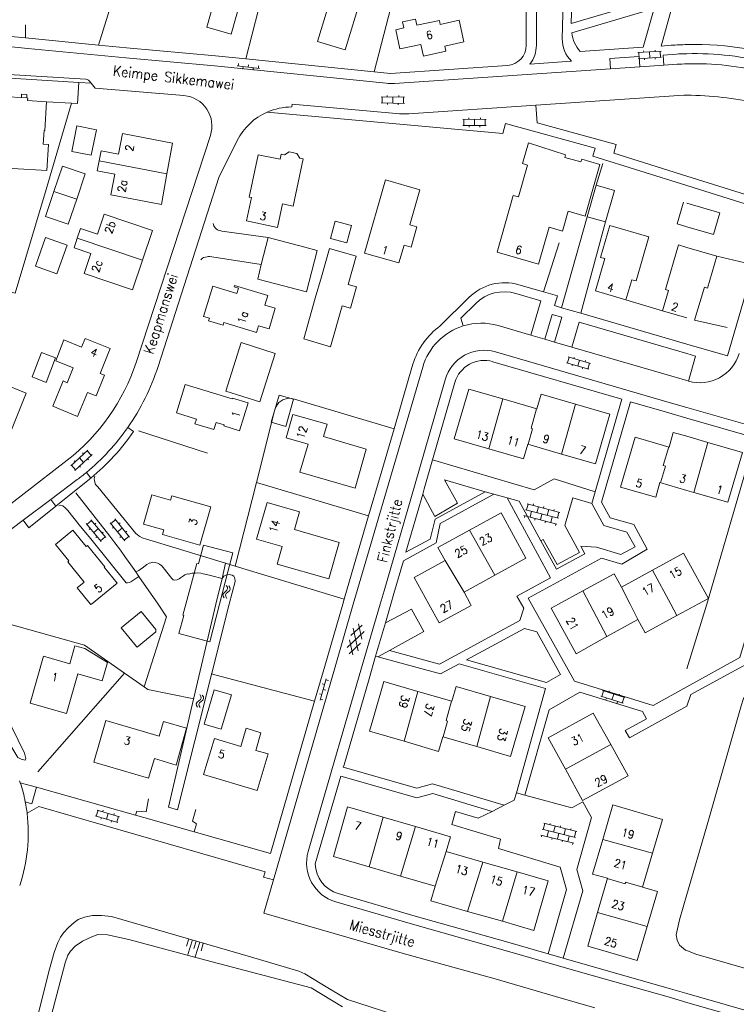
# Model space of a CAD drawing. Header units: metres. Extents: x 189705 to 199106, y 581686 to 588448.
# Tile 446 of 555: x 197869 to 198010, y 585421 to 585615. Entities that reach past the tile are written whole.
import ezdxf

# ---------------------------------------------------------------- set-up
doc = ezdxf.new("R2010")
doc.units = ezdxf.units.M
doc.layers.add('B-WA-OG-GBKN-G', color=7, linetype='Continuous', lineweight=18)
doc.styles.add('Style-STANDARD', font='STANDARD.shx')

msp = doc.modelspace()

# ---------------------------------------------------------------- linework, layer by layer
at = {"layer": 'B-WA-OG-GBKN-G'}
for p, q in [((197990.359, 585608.517), (197994.95, 585608.793)), ((197990.558, 585608.529), (197990.63, 585607.331)), ((197991.491, 585608.885), (197991.509, 585608.586)), ((197992.654, 585608.655), (197992.726, 585607.457)), ((197993.784, 585609.023), (197993.802, 585608.724)), ((197994.751, 585608.781), (197994.823, 585607.583)), ((197990.431, 585607.319), (197995.022, 585607.595)), ((197991.68, 585607.394), (197991.698, 585607.094)), ((197993.775, 585607.52), (197993.793, 585607.22)), ((197911.53, 585605.887), (197915.902, 585605.395)), ((197911.785, 585606.362), (197911.729, 585605.865)), ((197912.722, 585605.753), (197912.666, 585605.256)), ((197913.772, 585606.138), (197913.716, 585605.641)), ((197914.71, 585605.529), (197914.654, 585605.032)), ((197915.76, 585605.914), (197915.704, 585605.417)), ((197939.837, 585598.63), (197944.436, 585598.533)), ((197939.862, 585599.829), (197944.461, 585599.733)), ((197940.062, 585599.825), (197940.037, 585598.625)), ((197941.02, 585600.105), (197941.014, 585599.805)), ((197942.162, 585599.781), (197942.136, 585598.581)), ((197943.318, 585600.057), (197943.311, 585599.757)), ((197944.261, 585599.737), (197944.236, 585598.537)), ((197941.089, 585598.603), (197941.082, 585598.303)), ((197943.186, 585598.559), (197943.18, 585598.259)), ((197955.926, 585595.394), (197960.525, 585595.344)), ((197956.126, 585595.392), (197956.113, 585594.192)), ((197957.081, 585595.682), (197957.078, 585595.382)), ((197958.226, 585595.369), (197958.212, 585594.169)), ((197959.379, 585595.656), (197959.376, 585595.356)), ((197960.325, 585595.346), (197960.312, 585594.146)), ((197955.913, 585594.194), (197960.512, 585594.144)), ((197957.164, 585594.181), (197957.161, 585593.881)), ((197959.262, 585594.158), (197959.259, 585593.858)), ((197976.852, 585548.606), (197976.512, 585547.455)), ((197976.66, 585548.662), (197981.072, 585547.36)), ((197977.85, 585548.624), (197977.765, 585548.336)), ((197976.32, 585547.511), (197980.732, 585546.209)), ((197977.521, 585547.157), (197977.436, 585546.869)), ((197978.866, 585548.011), (197978.526, 585546.86)), ((197979.533, 585546.563), (197979.448, 585546.275)), ((197980.054, 585547.974), (197979.969, 585547.686)), ((197980.88, 585547.417), (197980.54, 585546.266)), ((197878.788, 585527.206), (197882.174, 585530.32)), ((197879.601, 585526.323), (197882.986, 585529.437)), ((197881.125, 585529.762), (197881.328, 585529.542)), ((197882.027, 585530.185), (197882.839, 585529.301)), ((197878.936, 585527.341), (197879.748, 585526.458)), ((197879.433, 585528.207), (197879.636, 585527.986)), ((197880.481, 585528.763), (197881.294, 585527.88)), ((197880.522, 585527.17), (197880.725, 585526.95)), ((197882.066, 585528.591), (197882.27, 585528.37)), ((197968.754, 585519.699), (197968.451, 585518.538)), ((197968.56, 585519.75), (197975.043, 585518.056)), ((197969.846, 585519.724), (197969.77, 585519.434)), ((197967.954, 585517.43), (197974.436, 585515.736)), ((197968.148, 585517.379), (197968.072, 585517.089)), ((197968.257, 585518.589), (197974.739, 585516.895)), ((197969.466, 585518.273), (197969.163, 585517.114)), ((197970.786, 585519.168), (197970.482, 585518.007)), ((197971.498, 585517.742), (197971.195, 585516.583)), ((197971.877, 585519.193), (197971.802, 585518.903)), ((197972.817, 585518.637), (197972.514, 585517.476)), ((197973.909, 585518.662), (197973.833, 585518.372)), ((197974.849, 585518.106), (197974.546, 585516.945)), ((197881.831, 585515.852), (197884.791, 585512.33)), ((197882.879, 585516.471), (197881.96, 585515.699)), ((197882.75, 585516.624), (197885.71, 585513.102)), ((197883.721, 585515.935), (197883.491, 585515.742)), ((197889.432, 585512.441), (197886.548, 585516.025)), ((197886.674, 585515.869), (197887.608, 585516.621)), ((197890.367, 585513.194), (197887.483, 585516.777)), ((197888.267, 585515.803), (197888.5, 585515.991)), ((197970.179, 585516.848), (197970.103, 585516.558)), ((197972.211, 585516.317), (197972.135, 585516.027)), ((197973.53, 585517.211), (197973.227, 585516.052)), ((197974.243, 585515.786), (197974.167, 585515.496)), ((197882.637, 585514.893), (197882.407, 585514.7)), ((197884.23, 585514.863), (197883.311, 585514.091)), ((197885.199, 585514.176), (197884.97, 585513.983)), ((197887.036, 585514.941), (197887.269, 585515.129)), ((197887.99, 585514.233), (197888.925, 585514.985)), ((197889.582, 585514.169), (197889.816, 585514.357)), ((197883.987, 585513.287), (197883.757, 585513.094)), ((197885.581, 585513.255), (197884.662, 585512.483)), ((197888.476, 585513.15), (197888.71, 585513.339)), ((197889.307, 585512.597), (197890.242, 585513.349)), ((197908.881, 585502.192), (197908.723, 585501.904)), ((197908.723, 585501.904), (197908.781, 585501.572)), ((197909.193, 585502.455), (197908.881, 585502.192)), ((197909.506, 585502.728), (197909.193, 585502.455)), ((197909.373, 585502.11), (197909.215, 585501.822)), ((197909.215, 585501.822), (197909.271, 585501.49)), ((197909.684, 585502.375), (197909.373, 585502.11)), ((197909.395, 585503.689), (197909.604, 585503.339)), ((197909.66, 585503.016), (197909.506, 585502.728)), ((197909.604, 585503.339), (197909.66, 585503.016)), ((197909.994, 585502.639), (197909.684, 585502.375)), ((197909.885, 585503.607), (197910.096, 585503.259)), ((197910.154, 585502.937), (197909.994, 585502.639)), ((197910.096, 585503.259), (197910.154, 585502.937)), ((197908.781, 585501.572), (197908.992, 585501.222)), ((197909.271, 585501.49), (197909.482, 585501.14)), ((197935.402, 585496.117), (197936.073, 585493.142)), ((197933.158, 585491.509), (197936.535, 585494.626)), ((197933.879, 585493.825), (197936.121, 585495.894)), ((197934.341, 585495.311), (197935.353, 585490.826)), ((197933.573, 585490.245), (197935.817, 585492.317)), ((197933.621, 585492.998), (197934.291, 585490.022)), ((197929.057, 585485.335), (197927.877, 585481.096)), ((197929.485, 585485.008), (197929.003, 585485.142)), ((197928.735, 585484.179), (197928.254, 585484.313)), ((197928.949, 585483.081), (197928.467, 585483.215)), ((197983.271, 585481.818), (197983.631, 585482.963)), ((197987.828, 585481.643), (197983.44, 585483.023)), ((197984.633, 585482.648), (197984.723, 585482.934)), ((197903.658, 585480.713), (197903.497, 585480.427)), ((197903.974, 585480.972), (197903.658, 585480.713)), ((197904.289, 585481.241), (197903.974, 585480.972)), ((197904.149, 585480.625), (197903.988, 585480.338)), ((197904.463, 585480.887), (197904.149, 585480.625)), ((197904.19, 585482.203), (197904.395, 585481.851)), ((197904.447, 585481.527), (197904.289, 585481.241)), ((197904.395, 585481.851), (197904.447, 585481.527)), ((197904.776, 585481.146), (197904.463, 585480.887)), ((197904.679, 585482.116), (197904.886, 585481.765)), ((197904.94, 585481.442), (197904.776, 585481.146)), ((197904.886, 585481.765), (197904.94, 585481.442)), ((197928.199, 585482.252), (197927.717, 585482.386)), ((197928.413, 585481.155), (197927.931, 585481.289)), ((197987.469, 585480.498), (197983.08, 585481.878)), ((197984.087, 585481.247), (197984.177, 585481.533)), ((197985.274, 585481.188), (197985.634, 585482.333)), ((197986.28, 585480.558), (197986.37, 585480.844)), ((197986.634, 585482.018), (197986.724, 585482.305)), ((197987.278, 585480.558), (197987.638, 585481.703)), ((197903.497, 585480.427), (197903.55, 585480.094)), ((197903.55, 585480.094), (197903.757, 585479.741)), ((197903.988, 585480.338), (197904.039, 585480.006)), ((197904.039, 585480.006), (197904.246, 585479.653)), ((197884.157, 585459.451), (197883.813, 585458.302)), ((197883.965, 585459.509), (197888.372, 585458.189)), ((197885.155, 585459.466), (197885.069, 585459.178)), ((197883.621, 585458.359), (197888.027, 585457.039)), ((197884.82, 585458), (197884.734, 585457.713)), ((197886.169, 585458.849), (197885.824, 585457.699)), ((197886.83, 585457.398), (197886.744, 585457.11)), ((197887.356, 585458.806), (197887.27, 585458.519)), ((197888.18, 585458.246), (197887.836, 585457.096)), ((197971.563, 585455.729), (197978.069, 585454.128)), ((197972.044, 585456.846), (197971.757, 585455.681)), ((197971.85, 585456.894), (197978.356, 585455.293)), ((197972.777, 585455.43), (197972.49, 585454.267)), ((197973.135, 585456.887), (197973.064, 585456.595)), ((197974.083, 585456.345), (197973.796, 585455.179)), ((197975.174, 585456.385), (197975.103, 585456.094)), ((197976.122, 585455.843), (197975.835, 585454.677)), ((197977.214, 585455.883), (197977.142, 585455.592)), ((197978.161, 585455.341), (197977.875, 585454.175)), ((197971.277, 585454.566), (197977.782, 585452.964)), ((197971.471, 585454.518), (197971.399, 585454.227)), ((197973.51, 585454.016), (197973.438, 585453.725)), ((197974.816, 585454.928), (197974.53, 585453.765)), ((197975.549, 585453.514), (197975.477, 585453.223)), ((197976.855, 585454.426), (197976.569, 585453.263)), ((197977.588, 585453.012), (197977.517, 585452.721)), ((197902.001, 585434.182), (197901.547, 585432.747)), ((197902.719, 585433.955), (197901.811, 585431.084)), ((197903.437, 585433.728), (197902.983, 585432.292)), ((197904.155, 585433.501), (197903.246, 585430.629)), ((197904.873, 585433.274), (197904.418, 585431.838))]:
    msp.add_line(p, q, dxfattribs=at)
at = {"layer": 'B-WA-OG-GBKN-G', "flags": 128}
for points in [[(197920.745, 585636.489), (197913.257, 585607.275)], [(197890.364, 585629.635), (197884.267, 585610.011)], [(197944.652, 585628.626), (197938.46, 585604.745)], [(197913.061, 585622.985), (197908.587, 585624.251), (197905.552, 585613.521), (197910.329, 585612.17), (197912.303, 585619.149), (197912, 585619.235), (197913.061, 585622.985)], [(197930.966, 585621.164), (197930.561, 585621.287), (197927.344, 585610.687), (197932.764, 585609.043), (197935.98, 585619.642), (197935.22, 585619.873)], [(197968.394, 585620.638), (197968.394, 585609.96)], [(197970.394, 585609.961), (197970.394, 585616.887), (197970.654, 585621.349)], [(197977.364, 585618.596), (197977.269, 585614.248), (197997.137, 585620.126), (198000, 585621.153)], [(197975.665, 585618.634), (197975.502, 585611.247)], [(197996.91, 585609.949), (197994.935, 585609.816), (197997.316, 585618.278), (198000, 585619.242)], [(197991.441, 585609.58), (197993.584, 585617.198), (197977.393, 585612.407)], [(197942.717, 585613.024), (197943.558, 585609.227), (197947.672, 585610.139), (197948.18, 585607.843), (197952.59, 585608.82), (197952.375, 585609.789), (197956.118, 585610.618), (197955.176, 585614.871), (197951.491, 585614.055), (197951.313, 585614.86), (197946.901, 585613.883), (197946.627, 585615.124), (197944.083, 585614.561), (197944.344, 585613.385), (197942.717, 585613.024)], [(197869.92, 585613.956), (197869.906, 585611.409)], [(197940.82, 585602.498), (197907.096, 585605.883), (197889.603, 585607.482), (197870.347, 585609.356), (197856.95, 585610.671)], [(197869.906, 585611.409), (197866.978, 585611.696)], [(197884.267, 585610.011), (197870.542, 585611.346), (197869.906, 585611.409)], [(197913.257, 585607.275), (197907.287, 585607.874), (197889.791, 585609.473), (197884.267, 585610.011)], [(197979.026, 585608.743), (197991.441, 585609.58)], [(197938.46, 585604.745), (197913.257, 585607.275)], [(197977.308, 585606.823), (197969.126, 585606.271)], [(197990.768, 585605.726), (197990.634, 585607.722), (197984.839, 585607.331), (197984.974, 585605.336)], [(197995.474, 585606.044), (197995.34, 585608.039), (197997.944, 585608.215)], [(197863.267, 585604.439), (197881.735, 585603.292)], [(197964.664, 585605.971), (197941.688, 585604.421), (197938.46, 585604.745)], [(197984.974, 585605.336), (197942.492, 585602.471)], [(197984.974, 585605.336), (197990.768, 585605.726)], [(197990.768, 585605.726), (197995.474, 585606.044)], [(197995.474, 585606.044), (197998.071, 585606.219)], [(197859.616, 585604.273), (197859.614, 585603.928), (197880.384, 585602.638)], [(197880.384, 585602.638), (197880.128, 585598.512), (197878.971, 585598.576)], [(197880.384, 585602.638), (197882.816, 585602.487)], [(197882.439, 585602.936), (197882.816, 585602.487)], [(197882.816, 585602.487), (197883.616, 585601.534), (197901.071, 585600.058)], [(197869.089, 585599.653), (197866.41, 585599.81), (197866.37, 585598.78), (197865.31, 585598.83), (197865.14, 585595.94), (197861.24, 585596.17)], [(197869.089, 585599.653), (197869.128, 585600.317), (197870.173, 585600.255), (197870.134, 585599.592)], [(197870.134, 585599.592), (197869.089, 585599.653)], [(197873.99, 585598.85), (197870.3, 585599.07), (197870.33, 585599.58), (197870.134, 585599.592)], [(197874.39, 585590.44), (197873.37, 585590.51), (197873.55, 585593.2), (197873.66, 585593.2), (197873.99, 585598.85)], [(197878.971, 585598.576), (197873.99, 585598.85)], [(197999.382, 585600.122), (197970.305, 585598.162)], [(197878.971, 585598.576), (197873.944, 585581.588), (197867.88, 585561.185), (197853.272, 585564.639)], [(198000, 585582.35), (197981.521, 585588.146), (197981.957, 585589.736), (197964.323, 585594.563), (197963.784, 585592.593), (197917.431, 585596.804)], [(197922.274, 585597.821), (197922.323, 585598.368), (197942.807, 585596.507)], [(197945.331, 585596.478), (197970.305, 585598.162)], [(197970.305, 585598.162), (197970.537, 585594.728), (197986.101, 585590.467), (197985.629, 585588.744), (198000, 585584.237)], [(197861.24, 585596.17), (197860.3, 585586.07), (197860.51, 585586.13), (197874.07, 585585.32), (197874.39, 585590.44)], [(197880.017, 585594.101), (197883.849, 585593.32), (197882.828, 585588.31), (197878.996, 585589.091), (197880.017, 585594.101)], [(197884.376, 585587.214), (197884.746, 585589.184), (197888.185, 585588.538), (197888.95, 585592.616), (197898.811, 585590.72), (197897.719, 585584.663)], [(197906.268, 585592.212), (197891.638, 585547.539)], [(197911.544, 585591.209), (197907.91, 585583.976), (197895.97, 585546.785)], [(197924.54, 585587.62), (197922.54, 585578.29), (197920.48, 585578.74), (197919.49, 585574.14), (197913.39, 585575.39), (197914.33, 585580.03), (197913.91, 585580.11), (197915.67, 585588.43), (197920, 585587.53), (197920.2, 585588.52), (197920.85, 585588.39), (197921.76, 585589), (197923.28, 585588.69), (197923.88, 585587.75), (197924.54, 585587.62)], [(197982.9, 585586.51), (197980, 585576.35), (197976.66, 585577.31), (197975.54, 585573.41), (197972.9, 585574.17), (197970.83, 585566.91), (197962.67, 585569.28), (197965.86, 585580.42), (197966.85, 585580.14), (197968.67, 585586.39), (197967.69, 585586.68), (197968.83, 585590.75), (197976.16, 585588.43), (197976.01, 585587.9), (197979.17, 585587), (197979.32, 585587.53), (197982.9, 585586.51)], [(198000, 585584.237), (198016.759, 585578.98), (198019.569, 585588.707), (198019.668, 585589.069)], [(197897.719, 585584.663), (197896.626, 585578.605), (197886.682, 585580.533), (197887.445, 585584.597), (197884.006, 585585.243), (197884.376, 585587.214)], [(197884.376, 585587.214), (197897.719, 585584.663)], [(197875.495, 585581.211), (197877.166, 585586.167), (197881.635, 585584.66), (197879.964, 585579.704)], [(197983.496, 585586.676), (197982.17, 585582.45)], [(197946.88, 585574.24), (197945.74, 585570.22), (197944.37, 585570.62), (197943.36, 585567.15), (197936.61, 585569.04), (197940.69, 585583.46), (197947.45, 585581.52), (197945.51, 585574.62), (197946.88, 585574.24)], [(197879.964, 585579.704), (197878.293, 585574.748), (197873.824, 585576.255), (197875.495, 585581.211)], [(197879.964, 585579.704), (197875.495, 585581.211)], [(197985.79, 585581.42), (197984.01, 585575.2), (197980.39, 585576.23), (197982.17, 585582.45), (197985.79, 585581.42)], [(198000, 585551.169), (198008.033, 585548.833), (198014.283, 585570.413), (198016.259, 585577.251), (198000, 585582.35)], [(197999.33, 585579.1), (197998.07, 585574.82), (198000, 585574.262)], [(198000, 585574.262), (198005.23, 585572.75), (198006.47, 585576.99), (198000, 585578.902)], [(197880.079, 585572.005), (197880.719, 585573.9), (197884.054, 585572.774), (197885.381, 585576.706), (197894.855, 585573.508), (197892.888, 585567.681)], [(197975.365, 585558.335), (197980.39, 585576.23)], [(197906.803, 585574.865), (197906.956, 585574.435), (197907.172, 585574.054), (197907.403, 585573.817), (197907.632, 585573.665), (197907.807, 585573.595), (197908.096, 585573.512), (197908.546, 585573.411), (197917.62, 585572.13)], [(197933.107, 585571.079), (197929.889, 585571.941), (197930.808, 585575.362), (197934.024, 585574.501), (197933.107, 585571.079)], [(197984.01, 585575.2), (197979.153, 585557.233)], [(197992.53, 585572.29), (197990.01, 585563.59), (197989.16, 585563.84), (197988, 585559.87), (197982.05, 585561.62), (197983.89, 585567.99), (197983.04, 585568.24), (197984.86, 585574.52), (197992.53, 585572.29)], [(197873.836, 585572.144), (197878.062, 585570.66), (197876.081, 585565.015), (197871.854, 585566.499), (197873.836, 585572.144)], [(197892.888, 585567.681), (197890.921, 585561.854), (197881.447, 585565.052), (197882.774, 585568.983), (197879.439, 585570.109), (197880.079, 585572.005)], [(197892.888, 585567.681), (197880.079, 585572.005)], [(197916.27, 585566.83), (197917.62, 585572.13), (197924.85, 585570.22)], [(197924.85, 585570.22), (197927.299, 585569.576), (197925.16, 585561.435), (197915.581, 585563.953), (197916.27, 585566.83)], [(197928.11, 585564.42), (197929.7, 585569.96), (197934.966, 585568.447), (197933.394, 585562.91)], [(197971.805, 585561.437), (197974.876, 585571.107)], [(198000, 585570.182), (197998.33, 585570.67), (197995.77, 585561.88), (197996.39, 585561.69), (197995.23, 585557.73), (198000, 585556.339)], [(198001.54, 585555.89), (198003.45, 585562.35), (198004.07, 585562.17), (198005.9, 585568.46), (198000, 585570.182)], [(197904.407, 585567.779), (197904.687, 585568.075), (197904.916, 585568.202), (197905.297, 585568.304), (197905.627, 585568.355), (197905.881, 585568.38), (197906.174, 585568.388), (197906.567, 585568.329), (197916.27, 585566.83)], [(198005.9, 585568.46), (198012.607, 585566.908)], [(197926.9, 585560.18), (197928.11, 585564.42)], [(197919.023, 585558.213), (197916.964, 585558.831), (197917.54, 585560.747), (197911.028, 585562.704), (197910.939, 585562.408), (197911.771, 585562.157), (197911.469, 585561.153), (197906.716, 585562.582), (197904.919, 585556.604), (197906.067, 585556.259), (197905.909, 585555.733), (197908.778, 585554.871), (197908.936, 585555.397), (197915.352, 585553.468), (197915.731, 585554.764), (197917.8, 585554.142), (197919.023, 585558.213)], [(197933.394, 585562.91), (197935.04, 585562.44), (197933.84, 585558.24), (197932.199, 585558.699)], [(197966.968, 585562.848), (197971.805, 585561.437)], [(197932.199, 585558.699), (197929.915, 585550.647), (197924.616, 585552.175), (197926.9, 585560.18)], [(197951.497, 585554.738), (197957.111, 585560.331)], [(197969.327, 585552.937), (197971.302, 585559.709), (197966.351, 585561.153)], [(197971.805, 585561.437), (197974.522, 585560.646), (197973.972, 585558.74), (197975.365, 585558.335)], [(197958.465, 585559.14), (197955.563, 585556.248), (197956.022, 585554.757)], [(197975.365, 585558.335), (197979.153, 585557.233)], [(197988, 585559.87), (197995.23, 585557.73)], [(197973.987, 585551.579), (197975.393, 585556.452), (197973.473, 585557.011), (197972.067, 585552.139)], [(197979.153, 585557.233), (198000, 585551.169)], [(198000, 585556.339), (198000.026, 585556.331)], [(197969.327, 585552.937), (197962.911, 585554.808)], [(198000, 585549.294), (197978.785, 585555.466), (197977.368, 585550.593)], [(198001.54, 585555.89), (198007.963, 585554.437)], [(197880.93, 585550.536), (197881.631, 585552.275), (197886.574, 585550.282), (197884.604, 585545.395), (197885.448, 585545.055), (197883.801, 585540.965), (197882.095, 585541.652)], [(197969.327, 585552.937), (197972.067, 585552.139)], [(197972.067, 585552.139), (197973.987, 585551.579)], [(197879.297, 585546.487), (197875.834, 585547.877), (197877.422, 585551.987), (197880.93, 585550.536)], [(197919.02, 585549.31), (197915.99, 585539.81), (197909.32, 585541.93), (197912.34, 585551.48), (197919.02, 585549.31)], [(197973.987, 585551.579), (197977.368, 585550.593)], [(197977.368, 585550.593), (198000, 585543.995)], [(197875.79, 585548.48), (197873.97, 585543.63), (197871.23, 585544.7), (197873.03, 585549.53), (197875.79, 585548.48)], [(198000, 585538.691), (197996.523, 585539.686), (197962.371, 585549.634)], [(198000.308, 585543.905), (198001.73, 585548.791), (198000, 585549.294)], [(197878.119, 585543.566), (197879.297, 585546.487)], [(197948.033, 585546.65), (197941.582, 585524.55), (197935.546, 585504.012), (197934.384, 585500)], [(197942.412, 585534.531), (197945.328, 585544.52), (197946.113, 585547.211)], [(197961.812, 585547.714), (197987.188, 585540.322), (197981.98, 585522.126)], [(197864.565, 585528.058), (197859.727, 585530.029), (197865.214, 585543.495), (197870.051, 585541.524), (197864.565, 585528.058)], [(197882.095, 585541.652), (197880.15, 585536.95), (197875.29, 585538.95), (197877.27, 585543.92), (197878.119, 585543.566)], [(197913.69, 585539.6), (197912.02, 585534.1), (197908.92, 585535.07), (197908.98, 585535.27), (197907.38, 585535.77), (197906.94, 585534.35), (197903.23, 585535.47), (197903.52, 585536.43), (197899.57, 585537.63), (197901.3, 585543.23), (197910.57, 585540.41), (197910.61, 585540.54), (197913.69, 585539.6)], [(197952.447, 585544.17), (197946.41, 585523.237), (197940.465, 585502.643), (197939.69, 585500)], [(197949.973, 585528.373), (197954.369, 585543.616)], [(198000, 585543.995), (198000.308, 585543.905)], [(198000.308, 585543.905), (198000.341, 585543.895)], [(197915.32, 585523.969), (197918.72, 585537.486), (197918.948, 585538.274), (197919.202, 585538.858), (197919.481, 585539.29), (197919.761, 585539.671), (197920.116, 585539.976), (197920.523, 585540.18), (197920.929, 585540.358), (197921.412, 585540.485), (197921.793, 585540.51), (197922.25, 585540.459), (197922.784, 585540.358), (197942.412, 585534.531)], [(197921.112, 585534.989), (197918.25, 585535.806), (197919.776, 585541.154), (197922.645, 585540.341), (197921.112, 585534.989)], [(197961.045, 585530.565), (197954.24, 585532.53), (197957.12, 585542.31), (197963.795, 585540.38)], [(197970.47, 585538.45), (197971.31, 585541.33), (197978.095, 585539.355)], [(197961.045, 585530.565), (197963.795, 585540.38)], [(197963.795, 585540.38), (197970.47, 585538.45)], [(198000, 585536.611), (197995.969, 585537.765), (197988.908, 585539.821), (197983.241, 585520.091), (197984.919, 585516.99), (197989.569, 585515.682), (197992.227, 585510.795), (197987.243, 585507.87), (197983.202, 585509.035), (197968.807, 585501.186), (197969.466, 585500)], [(197978.095, 585539.355), (197975.355, 585529.54)], [(197978.095, 585539.355), (197984.88, 585537.38), (197982.02, 585527.6), (197975.355, 585529.54)], [(198079.954, 585515.64), (198048.216, 585524.719), (198032.249, 585529.398), (198014.246, 585534.613), (198000, 585538.691)], [(197936.92, 585530.48), (197934.76, 585522.83), (197923.89, 585526), (197925.48, 585531.49), (197921.17, 585532.74), (197922.51, 585537.35), (197929.22, 585535.4), (197928.5, 585533.02), (197936.92, 585530.48)], [(197968.762, 585531.459), (197969.645, 585534.509), (197969.345, 585534.638), (197970.437, 585538.46)], [(197890.006, 585534.758), (197891.16, 585533.951)], [(198079.393, 585513.721), (198047.659, 585522.798), (198031.689, 585527.478), (198013.693, 585532.691), (198000, 585536.611)], [(197892.122, 585534.139), (197905.68, 585529.7)], [(197937.394, 585517.394), (197939.663, 585525.112), (197942.412, 585534.531)], [(197994.71, 585523.92), (197993.88, 585521.04), (197986.94, 585523.04), (197989.82, 585532.86), (197996.5, 585530.92)], [(197996.5, 585530.92), (197997.33, 585533.8), (198000, 585533.026)], [(198000, 585533.026), (198004.125, 585531.83)], [(197968.69, 585531.48), (197967.85, 585528.6), (197961.045, 585530.565)], [(197975.355, 585529.54), (197968.69, 585531.48)], [(197994.801, 585523.894), (197995.798, 585527.178), (197995.369, 585527.264), (197996.476, 585530.927)], [(198001.38, 585521.995), (198008.05, 585520.07), (198010.92, 585529.86), (198004.125, 585531.83)], [(198004.125, 585531.83), (198001.38, 585521.995)], [(198012.621, 585529.701), (198004.25, 585501.15), (198003.907, 585500)], [(197878.081, 585528.335), (197861.069, 585515.191)], [(197948.031, 585521.641), (197948.331, 585522.683), (197949.973, 585528.373)], [(197981.98, 585522.126), (197973.917, 585524.673), (197969.963, 585522.507), (197949.973, 585528.373)], [(197881.898, 585525.941), (197882.742, 585524.812)], [(197883.549, 585525.181), (197883.413, 585524.651), (197883.464, 585524.244), (197883.541, 585524.041), (197883.617, 585523.762), (197883.693, 585523.533), (197884.1, 585523.076), (197891.597, 585513.93), (197891.826, 585513.701), (197892.181, 585513.447), (197892.359, 585513.32), (197892.842, 585513.066), (197893.02, 585512.99), (197893.528, 585512.838), (197909.228, 585508.084)], [(197874.869, 585520.608), (197880.08, 585524.507)], [(197875.846, 585519.302), (197882.473, 585524.591)], [(197882.473, 585524.591), (197882.608, 585524.701), (197882.742, 585524.812)], [(197911.143, 585507.502), (197915.32, 585523.969)], [(197915.32, 585523.969), (197937.394, 585517.394)], [(197948.031, 585521.641), (197950.417, 585517.285), (197954.894, 585519.868), (197952.308, 585524.453), (197960.325, 585522.119)], [(198000, 585522.393), (197994.71, 585523.92)], [(197879.765, 585521.931), (197886.491, 585513.37), (197887.482, 585512.1), (197888.55, 585510.652), (197889.592, 585509.204), (197890.634, 585507.756), (197891.6, 585506.359)], [(197893.096, 585515.734), (197894.728, 585521.521)], [(197894.728, 585521.521), (197898.417, 585520.461), (197898.665, 585521.326)], [(197898.665, 585521.326), (197906.329, 585519.156)], [(197941.774, 585500), (197942.385, 585502.084), (197944.242, 585508.516), (197950.687, 585512.048), (197951.497, 585515.872), (197962.057, 585521.672)], [(197960.325, 585522.119), (197950.473, 585516.754), (197949.491, 585512.777), (197944.732, 585510.215), (197948.031, 585521.641)], [(197960.325, 585522.119), (197962.057, 585521.672)], [(197962.057, 585521.672), (197964.655, 585520.944)], [(197981.98, 585522.126), (197981.342, 585519.84)], [(198001.38, 585521.995), (198000, 585522.393)], [(197874.869, 585520.608), (197869.413, 585516.527)], [(197875.846, 585519.302), (197870.519, 585515.051), (197869.413, 585516.527)], [(197874.869, 585520.608), (197875.846, 585519.302)], [(197876.428, 585519.377), (197876.785, 585519.492), (197877.217, 585519.34), (197877.7, 585518.959), (197878.208, 585518.451), (197880.419, 585515.631), (197882.986, 585512.557), (197889.72, 585504.173), (197889.983, 585504.21), (197890.312, 585504.297), (197890.609, 585504.428), (197892.159, 585505.444)], [(197931.62, 585512.12), (197929.55, 585504.98), (197919.41, 585507.88), (197920.41, 585511.33), (197915.35, 585512.8), (197917.44, 585519.98), (197923.81, 585518.15), (197922.8, 585514.69), (197931.62, 585512.12)], [(197971.291, 585512.463), (197967.022, 585520.281), (197964.655, 585520.944)], [(197964.655, 585520.944), (197973.161, 585505.196), (197966.58, 585501.602), (197967.467, 585500)], [(197981.342, 585519.84), (197977.577, 585520.932), (197976.028, 585515.501), (197978.866, 585510.166), (197974.489, 585507.814), (197971.761, 585512.705), (197971.291, 585512.463)], [(197971.291, 585512.463), (197974.345, 585506.87), (197979.938, 585509.924), (197979.119, 585511.424), (197982.24, 585511.249), (197987.024, 585509.767), (197989.817, 585511.286), (197988.185, 585514.191), (197983.699, 585515.478), (197981.342, 585519.84)], [(197893.096, 585515.734), (197897.097, 585514.607), (197896.847, 585513.72), (197904.214, 585511.645), (197906.329, 585519.156)], [(197932.587, 585500.984), (197933.626, 585504.572), (197937.394, 585517.394)], [(197957.26, 585514.575), (197963.48, 585517.98), (197968.35, 585509.04), (197962.255, 585505.715)], [(197869.413, 585516.527), (197863.411, 585512.037)], [(197882.869, 585500), (197887.92, 585504.16), (197885.36, 585507.28), (197885.49, 585507.38), (197882.06, 585511.54), (197881.84, 585511.36), (197879.2, 585514.55), (197875.79, 585511.73), (197878.43, 585508.53), (197878.2, 585508.34), (197881.46, 585504.36), (197880.05, 585503.21)], [(197952.46, 585508.57), (197951.04, 585511.17), (197957.26, 585514.575)], [(197962.255, 585505.715), (197957.26, 585514.575)], [(197909.715, 585506.337), (197910.696, 585510.12), (197904.884, 585511.612), (197903.899, 585507.915)], [(197993.265, 585506.695), (197999.36, 585510.03), (198000, 585508.868)], [(197891.6, 585506.359), (197892.184, 585506.638), (197892.488, 585506.918), (197892.819, 585507.07), (197893.784, 585507.833), (197894.204, 585508.054), (197894.571, 585508.163), (197894.971, 585508.247), (197895.384, 585508.214), (197895.867, 585508.087), (197896.273, 585507.884), (197896.705, 585507.528), (197896.985, 585507.223), (197898.688, 585505.038), (197898.942, 585504.81), (197899.297, 585504.734), (197899.695, 585504.804), (197900.136, 585504.962), (197900.415, 585505.166), (197900.948, 585505.572), (197901.253, 585505.75), (197901.761, 585505.953), (197901.964, 585505.903), (197902.676, 585506.081), (197903.285, 585506.131), (197903.793, 585506.157), (197904.403, 585506.081), (197904.86, 585505.979), (197905.47, 585505.852), (197906.537, 585505.598), (197908.569, 585505.04)], [(197901.412, 585500), (197903.582, 585508.001), (197903.899, 585507.915)], [(197908.569, 585505.04), (197909.228, 585508.084)], [(197909.228, 585508.084), (197911.143, 585507.502)], [(197952.46, 585508.57), (197946.36, 585505.23), (197949.239, 585500)], [(197956.16, 585502.39), (197952.46, 585508.57)], [(198000, 585508.868), (198004.25, 585501.15), (198002.15, 585500)], [(197891.6, 585506.359), (197892.159, 585505.444)], [(197907.35, 585500), (197908.569, 585505.04), (197908.932, 585505.494), (197909.331, 585505.726), (197909.624, 585505.801), (197909.941, 585505.827), (197910.232, 585505.786), (197910.551, 585505.7), (197910.848, 585505.54), (197910.994, 585505.271), (197911.101, 585504.955), (197911.155, 585504.686), (197911.161, 585504.481), (197909.984, 585500)], [(197909.715, 585506.337), (197908.059, 585500)], [(197911.143, 585507.502), (197932.587, 585500.984)], [(197962.255, 585505.715), (197956.16, 585502.39)], [(197979.52, 585502.6), (197985.73, 585505.99), (197987.17, 585503.36)], [(197987.17, 585503.36), (197993.265, 585506.695)], [(197996.839, 585500), (197993.265, 585506.695)], [(197892.159, 585505.444), (197896.021, 585500)], [(197880.05, 585503.21), (197882.686, 585500)], [(197957.46, 585500), (197956.16, 585502.39)], [(197979.52, 585502.6), (197974.757, 585500)], [(197979.52, 585502.6), (197980.9, 585500)], [(197987.17, 585503.36), (197988.855, 585500)], [(197861.879, 585500), (197861.477, 585496.787), (197861.359, 585493.912), (197862.175, 585489.345), (197863.192, 585484.933), (197864.845, 585480.452), (197867.212, 585475.776), (197869.66, 585470.694), (197869.951, 585469.655), (197869.828, 585469.298), (197869.064, 585469.492), (197868.4, 585469.815), (197865.757, 585474.233), (197863.629, 585477.997), (197861.773, 585482.45), (197860.091, 585487.235), (197859.265, 585490.556), (197858.818, 585493.984), (197858.833, 585497.01), (197859.217, 585500)], [(197882.686, 585500), (197882.76, 585499.91), (197882.869, 585500)], [(197897.617, 585497.494), (197896.021, 585500)], [(197909.984, 585500), (197899.766, 585459.558), (197898.033, 585460.046), (197902.505, 585479.346), (197907.35, 585500)], [(197908.059, 585500), (197906.122, 585492.587), (197900.074, 585494.228), (197901.043, 585497.797), (197900.83, 585497.854), (197901.412, 585500)], [(197934.384, 585500), (197930.686, 585487.228), (197918.648, 585445.753)], [(197939.69, 585500), (197935.552, 585485.89), (197930.636, 585468.977), (197925.519, 585451.342)], [(197926.778, 585480.937), (197928.765, 585487.785), (197932.302, 585500)], [(197932.302, 585500), (197932.587, 585500.984)], [(197940.7, 585496.338), (197941.774, 585500)], [(197967.467, 585500), (197967.913, 585499.195), (197967.136, 585496.77), (197951.329, 585488.174), (197941.475, 585490.892)], [(197949.239, 585500), (197951.27, 585496.31), (197957.59, 585499.76), (197957.46, 585500)], [(197969.466, 585500), (197977.889, 585484.833), (197993.363, 585480.076), (198000, 585483.747)], [(197974.757, 585500), (197973.31, 585499.21), (197978.2, 585490.26), (197984.285, 585493.62)], [(197980.9, 585500), (197984.285, 585493.62)], [(197988.855, 585500), (197990.37, 585496.98)], [(197998.04, 585497.75), (197996.839, 585500)], [(198003.907, 585500), (198000, 585487.254)], [(198002.15, 585500), (198000, 585498.823)], [(197892.623, 585498.556), (197888.734, 585495.32), (197891.737, 585491.674), (197891.847, 585491.542), (197895.507, 585494.579), (197895.516, 585495.034)], [(197895.516, 585495.034), (197892.623, 585498.556)], [(197941.475, 585490.892), (197948.283, 585494.636), (197945.822, 585499.055), (197940.7, 585496.338)], [(198000, 585498.823), (197998.04, 585497.75)], [(197861.572, 585497.546), (197881.501, 585491.913), (197889.336, 585486.464)], [(197897.617, 585497.494), (197893.218, 585483.764), (197893.974, 585483.237), (197902.976, 585481.388)], [(197938.779, 585489.786), (197940.7, 585496.338)], [(197984.285, 585493.62), (197990.37, 585496.98)], [(197990.37, 585496.98), (197991.83, 585494.35), (197998.04, 585497.75)], [(198000, 585483.747), (198010.454, 585489.53), (198011.56, 585493.261), (198012.99, 585492.854), (198013.96, 585496.26)], [(197956.644, 585489.062), (197968.071, 585495.233), (197970.458, 585494.549), (197975.121, 585486.152), (197972.37, 585484.609), (197956.644, 585489.062)], [(197886.03, 585488.55), (197884.98, 585484.93), (197880.17, 585486.31), (197877.95, 585478.52), (197870.8, 585480.54), (197873.4, 585489.76), (197878.58, 585488.3), (197879.58, 585491.83), (197881.59, 585491.26), (197886.03, 585488.55)], [(197941.475, 585490.892), (197939.235, 585489.66)], [(198000, 585479.936), (198000.783, 585482.239), (198017.615, 585491.427), (198034.465, 585486.66), (198033.667, 585483.839), (198044.104, 585480.886), (198044.865, 585483.576), (198052.209, 585481.499), (198052.837, 585483.719)], [(197964.042, 585460.483), (197949.991, 585464.682), (197946.876, 585463.829), (197932.416, 585467.935), (197932.557, 585468.419), (197937.472, 585485.33), (197938.779, 585489.786)], [(197938.779, 585489.786), (197939.235, 585489.66)], [(197939.235, 585489.66), (197951.529, 585486.273), (197955.176, 585488.251), (197972.222, 585483.395), (197966.46, 585462.899)], [(197889.336, 585486.464), (197872.319, 585467.013)], [(197889.336, 585486.464), (197893.218, 585483.764)], [(197906.388, 585486.302), (197926.778, 585480.937)], [(197944.375, 585473.03), (197937.58, 585475.02), (197938.222, 585477.222), (197940.42, 585484.76), (197947.095, 585482.83)], [(197910.42, 585482.16), (197908.4, 585475.42), (197905.01, 585476.43), (197907, 585483.15), (197910.42, 585482.16)], [(197944.375, 585473.03), (197947.095, 585482.83)], [(197947.095, 585482.83), (197953.77, 585480.9)], [(197953.77, 585480.9), (197954.6, 585483.78), (197961.4, 585481.82)], [(197968.152, 585462.423), (197972.929, 585479.194), (197978.93, 585482.694), (197991.303, 585478.863), (197992.047, 585477.472), (197987.896, 585475.17), (197988.722, 585473.712), (198000, 585479.936)], [(198000, 585442.875), (198003.851, 585456.154), (198010.68, 585479.999), (198011.174, 585481.47), (198011.764, 585482.228), (198012.35, 585482.529), (198013.013, 585482.829), (198013.902, 585482.848), (198029.496, 585478.595), (198045.088, 585474.138), (198047.037, 585473.108), (198047.692, 585472.315), (198048.143, 585471.448), (198048.365, 585470.582), (198048.196, 585468.321)], [(197903.105, 585455.184), (197918.069, 585450.933), (197926.778, 585480.937)], [(197952.074, 585473.909), (197952.896, 585477.016), (197952.622, 585477.119), (197953.716, 585480.916)], [(197961.4, 585481.82), (197958.67, 585471.995)], [(197961.4, 585481.82), (197968.2, 585479.86), (197965.34, 585470.06), (197958.67, 585471.995)], [(197985.02, 585472.415), (197981.6, 585478.59), (197972.72, 585473.7), (197976.11, 585467.535)], [(197901.58, 585475.61), (197899.54, 585468.33), (197895.24, 585469.64), (197894.06, 585465.8), (197883.34, 585468.94), (197885.72, 585477.14), (197896.17, 585474.06), (197897.02, 585476.95), (197901.58, 585475.61)], [(197917.63, 585470.54), (197915.49, 585463.36), (197904.89, 585466.5), (197907.04, 585473.6), (197912.26, 585472.03), (197913.33, 585475.59), (197916.21, 585474.71), (197915.23, 585471.21), (197917.63, 585470.54)], [(197952, 585473.93), (197951.17, 585471.04), (197944.375, 585473.03)], [(197958.67, 585471.995), (197952, 585473.93)], [(197985.02, 585472.415), (197976.11, 585467.535)], [(197976.11, 585467.535), (197979.5, 585461.37), (197988.44, 585466.24), (197985.02, 585472.415)], [(198048.196, 585468.321), (198041.938, 585446.201), (198036.832, 585428.749), (198035.845, 585425.706), (198035.378, 585424.388), (198034.838, 585423.527), (198034.276, 585423.074), (198033.588, 585422.723), (198032.723, 585422.602), (198031.681, 585422.558), (198001.764, 585431.132), (198000, 585431.862)], [(197868.737, 585465.28), (197868.803, 585465.083), (197868.867, 585464.886)], [(197926.905, 585448.94), (197931.91, 585466.19), (197946.858, 585461.912), (197949.998, 585462.752), (197961.723, 585459.247)], [(197868.867, 585464.886), (197872.066, 585463.981)], [(197872.066, 585463.981), (197871.15, 585460.746), (197869.841, 585461.117)], [(197872.066, 585463.981), (197891.522, 585458.474)], [(197891.522, 585458.474), (197891.818, 585459.311), (197893.597, 585459.18), (197894.075, 585461.728)], [(197966.46, 585462.899), (197966.049, 585461.438), (197964.042, 585460.483)], [(197968.152, 585462.423), (197966.46, 585462.899)], [(197975.691, 585430.348), (197979.55, 585443.588), (197978.348, 585447.774), (197981.257, 585458.048), (197979.546, 585461.114), (197977.361, 585459.912), (197968.152, 585462.423)], [(197870.197, 585458.866), (197872.525, 585460.2), (197917.027, 585447.343), (197916.727, 585446.31), (197918.648, 585445.753)], [(197903.397, 585459.626), (197902.739, 585457.33), (197903.507, 585456.78), (197903.105, 585455.184)], [(197937.472, 585448.317), (197930.5, 585450.35), (197933.27, 585460.15), (197940.273, 585458.098)], [(197961.723, 585459.247), (197958.919, 585457.891), (197954.516, 585459.223), (197953.784, 585456.688), (197963.347, 585453.745), (197962.936, 585451.912), (197975.105, 585448.291), (197976.353, 585443.848), (197972.746, 585431.204)], [(197964.042, 585460.483), (197961.723, 585459.247)], [(197983.445, 585453.715), (197985.42, 585460.52), (197995.2, 585457.67), (197993.255, 585451)], [(197891.522, 585458.474), (197893.169, 585458.008), (197903.105, 585455.184)], [(197937.472, 585448.317), (197940.273, 585458.098)], [(197940.273, 585458.098), (197946.616, 585456.24)], [(197946.616, 585456.24), (197943.677, 585446.508)], [(197946.616, 585456.24), (197953.51, 585454.22), (197952.68, 585451.33)], [(197984.36, 585446.08), (197981.47, 585446.91), (197983.445, 585453.715)], [(197983.445, 585453.715), (197993.255, 585451)], [(197952.68, 585451.33), (197950.46, 585444.53)], [(197952.68, 585451.33), (197959.871, 585449.266)], [(197993.255, 585451), (197991.31, 585444.33)], [(197943.677, 585446.508), (197937.472, 585448.317)], [(197956.876, 585439.57), (197959.871, 585449.266)], [(197959.871, 585449.266), (197966.615, 585447.331)], [(197918.648, 585445.753), (197916.751, 585439.219), (197944.456, 585431.243), (197962.293, 585426.268), (197974.129, 585422.803), (197981.915, 585420.575)], [(197950.46, 585444.53), (197943.677, 585446.508)], [(197966.615, 585447.331), (197972.75, 585445.57), (197969.92, 585435.83), (197963.707, 585437.611)], [(197963.707, 585437.611), (197966.615, 585447.331)], [(197982.42, 585439.347), (197984.36, 585446.08)], [(197991.318, 585444.358), (197987.962, 585445.294), (197987.861, 585444.991), (197984.347, 585446.037)], [(197956.876, 585439.57), (197949.62, 585441.65), (197950.46, 585444.53)], [(197991.31, 585444.33), (197994.2, 585443.49), (197992.183, 585436.582)], [(197972.746, 585431.204), (197964.293, 585433.66), (197946.525, 585438.655), (197931.435, 585443.066)], [(198000, 585431.862), (197999.763, 585431.96), (197998.525, 585432.909), (197998.075, 585433.904), (197997.905, 585434.947), (197998.562, 585437.916), (198000, 585442.875)], [(197930.958, 585441.434), (197946.057, 585437.021), (197963.826, 585432.026), (197979.55, 585427.457), (197996.32, 585422.724), (198000, 585421.664)], [(197870.527, 585412.097), (197874.58, 585428.189), (197875.557, 585431.506), (197876.271, 585433.447), (197876.767, 585434.47), (197877.367, 585435.316), (197878.345, 585436.37), (197879.477, 585437.349), (197880.257, 585437.969), (197881.496, 585438.416), (197883.042, 585438.739), (197884.87, 585438.786), (197886.778, 585438.555), (197914.18, 585430.615), (197923.688, 585427.778), (197924.837, 585427.309), (197929.724, 585424.341), (197933.229, 585422.221), (197942.383, 585419.304)], [(197963.707, 585437.611), (197956.876, 585439.57)], [(197992.183, 585436.582), (197990.23, 585429.89), (197980.51, 585432.72), (197982.42, 585439.347)], [(197992.183, 585436.582), (197982.42, 585439.347)], [(197873.337, 585412.969), (197877.665, 585429.42), (197878.206, 585430.952), (197878.755, 585431.772), (197879.658, 585432.698), (197881.12, 585433.733), (197882.913, 585434.568), (197884.102, 585434.989), (197886.033, 585434.961), (197890.21, 585434.044), (197905.347, 585429.977), (197926.114, 585424.552), (197932.255, 585420.76)], [(197975.691, 585430.348), (197972.746, 585431.204)], [(198000, 585423.433), (197996.786, 585424.359), (197980.018, 585429.091), (197975.691, 585430.348)], [(198106.398, 585392.903), (198089.493, 585397.828), (198071.358, 585403.03), (198053.295, 585408.109), (198033.725, 585413.832), (198015.105, 585419.083), (198000, 585423.433)], [(198000, 585421.664), (198014.639, 585417.448), (198033.256, 585412.198), (198052.826, 585406.475), (198070.893, 585401.395), (198089.02, 585396.195), (198105.922, 585391.271)]]:
    msp.add_lwpolyline(points, dxfattribs=at)
at = {"layer": 'B-WA-OG-GBKN-G'}
for centre, radius, start, end in [((197983.844, 585613.086), 6.487, 186.01194, 222.03196), ((197981.507, 585611.118), 6.006, 178.76766, 225.64564), ((197964.396, 585609.96), 3.998, 273.84, 0.00351), ((197964.389, 585609.962), 6.005, 322.07781, 359.99353), ((198001.585, 585547.228), 62.895, 91.44382, 94.2625), ((198001.542, 585548.065), 62.057, 69.31039, 91.42384), ((198001.541, 585548.071), 60.251, 75.43341, 91.46601), ((198001.489, 585549.446), 58.876, 91.44948, 93.45223), ((198001.388, 585551.581), 54.739, 91.45324, 93.47431), ((198001.547, 585548.119), 58.204, 76.19802, 91.52353), ((197881.672, 585602.293), 1.001, 39.98046, 86.36975), ((197941.819, 585612.594), 10.145, 264.34759, 273.80211), ((197900.566, 585594.079), 6, 341.86582, 85.17323), ((197999.691, 585552.382), 47.741, 89.62915, 90.37085), ((197999.64, 585533.925), 66.198, 77.52477, 89.6884), ((197922.274, 585585.813), 12.01, 113.78149, 153.30494), ((197922.263, 585585.832), 11.989, 89.94903, 113.76984), ((197944.25, 585612.238), 15.797, 264.75929, 273.92415), ((197964.169, 585553.249), 9.998, 73.74448, 134.90444), ((197964.112, 585553.471), 8.002, 73.75195, 134.8874), ((197959.553, 585543.287), 14.001, 125.12603, 163.72232), ((197959.556, 585543.285), 12.004, 107.11992, 163.72013), ((197959.552, 585543.276), 12.011, 73.75901, 107.0893), ((197960.135, 585541.952), 8.001, 73.76957, 163.90343), ((198002.58, 585551.577), 8.002, 253.75347, 343.83974), ((197853.619, 585559.991), 40.006, 307.69454, 341.86535), ((197853.117, 585560.543), 45.007, 325.04693, 342.2009), ((197960.134, 585541.953), 6.001, 73.76628, 163.90671), ((197853.171, 585560.494), 44.935, 309.73928, 325.05823), ((197853.142, 585560.523), 46.384, 309.65434, 325.04886), ((197853.315, 585560.308), 44.7, 306.78148, 309.74978), ((197838.2, 585454.951), 32.236, 11.02802, 17.95118), ((197836.827, 585454.742), 33.624, 7.04495, 10.92906), ((197838.206, 585454.971), 32.227, 341.37797, 6.94178), ((197933.201, 585449.112), 7.999, 163.81486, 253.71434), ((197933.201, 585449.112), 6.298, 181.56122, 253.71724)]:
    msp.add_arc(centre, radius, start, end, dxfattribs=at)

# ---------------------------------------------------------------- texts
at = {"layer": 'B-WA-OG-GBKN-G', "style": 'Style-STANDARD'}
for s, height, rotation, p in [('6', 1.6, 13.06334, (197948.923, 585611.057)), ('Keimpe Sikkemawei', 2, 353.28012, (197887, 585604)), ('2', 1.6, 79.51061, (197891.019, 585589.003)), ('2a', 1.6, 79.34164, (197889.502, 585580.935)), ('2b', 1.6, 71.40202, (197886.893, 585572.742)), ('3', 1.6, 350.15138, (197915.887, 585575.673)), ('1', 1.6, 343.1416, (197939.794, 585569.045)), ('6', 1.6, 343.92083, (197966.112, 585569.124)), ('2c', 1.6, 71.40202, (197884.33, 585565.149)), ('Keapmanswei', 2, 72.59811, (197895, 585549)), ('4', 1.6, 345.99156, (197984.202, 585561.682)), ('2', 1.6, 343.1416, (197996.829, 585557.898)), ('1a', 1.6, 73.7398, (197913.068, 585555.032)), ('4', 1.6, 338.04972, (197882.517, 585549.005)), ('1', 1.6, 73.7398, (197911.861, 585536.545)), ('12', 1.6, 72.36228, (197924.641, 585532.38)), ('13', 1.6, 344.33789, (197958.341, 585532.732)), ('11', 1.6, 343.84986, (197964.455, 585531.62)), ('9', 1.6, 343.84986, (197971.525, 585531.896)), ('7', 1.6, 344.93577, (197978.662, 585529.713)), ('3', 1.6, 343.79481, (197998.418, 585524.098)), ('5', 1.6, 344.62927, (197989.804, 585523.191)), ('1', 1.6, 343.08678, (198005.614, 585521.928)), ('Finkstrjitte', 2, 76.29711, (197941, 585508)), ('3', 1.6, 74.28275, (197903.457, 585515.416)), ('14', 1.6, 73.68481, (197919.287, 585513.908)), ('23', 1.6, 27.76921, (197959.711, 585511.436)), ('25', 1.6, 28.61503, (197954.88, 585509.04)), ('15', 1.6, 28.10282, (197997.012, 585504.854)), ('5', 1.6, 38.87443, (197884.209, 585502.14)), ('17', 1.6, 28.61503, (197991.728, 585501.557)), ('27', 1.6, 28.02532, (197952.012, 585498.236)), ('19', 1.6, 28.61503, (197983.723, 585496.964)), ('21', 1.6, 298.82084, (197976.195, 585496.847)), ('1', 1.6, 349.85921, (197874.921, 585484.952)), ('39', 1.6, 254.62927, (197943.955, 585482.226)), ('37', 1.6, 254.03098, (197948.839, 585480.61)), ('35', 1.6, 254.03098, (197956.244, 585477.57)), ('33', 1.6, 256.1722, (197963.26, 585475.692)), ('3', 1.6, 348.3416, (197889.148, 585472.476)), ('31', 1.6, 26.18052, (197977.718, 585472.127)), ('5', 1.6, 346.29711, (197907.671, 585469.873)), ('29', 1.6, 26.36006, (197982.378, 585464.004)), ('7', 1.6, 345.04644, (197934.459, 585455.773)), ('19', 1.6, 345.75526, (197987.024, 585454.409)), ('9', 1.6, 344.03098, (197942.556, 585453.785)), ('11', 1.6, 344.03098, (197948.598, 585452.639)), ('21', 1.6, 344.03098, (197985.519, 585448.418)), ('13', 1.6, 344.03098, (197954.272, 585447.299)), ('15', 1.6, 344.03098, (197961.12, 585445.235)), ('17', 1.6, 346.58893, (197967.443, 585443.103)), ('23', 1.6, 344.03098, (197985.078, 585440.382)), ('Miesstrjitte', 2, 344.46363, (197933.467, 585436.059)), ('25', 1.6, 343.32271, (197983.626, 585433.09))]:
    msp.add_text(s, height=height, rotation=rotation, dxfattribs=at).set_placement(p)

doc.saveas('drawing.dxf')
